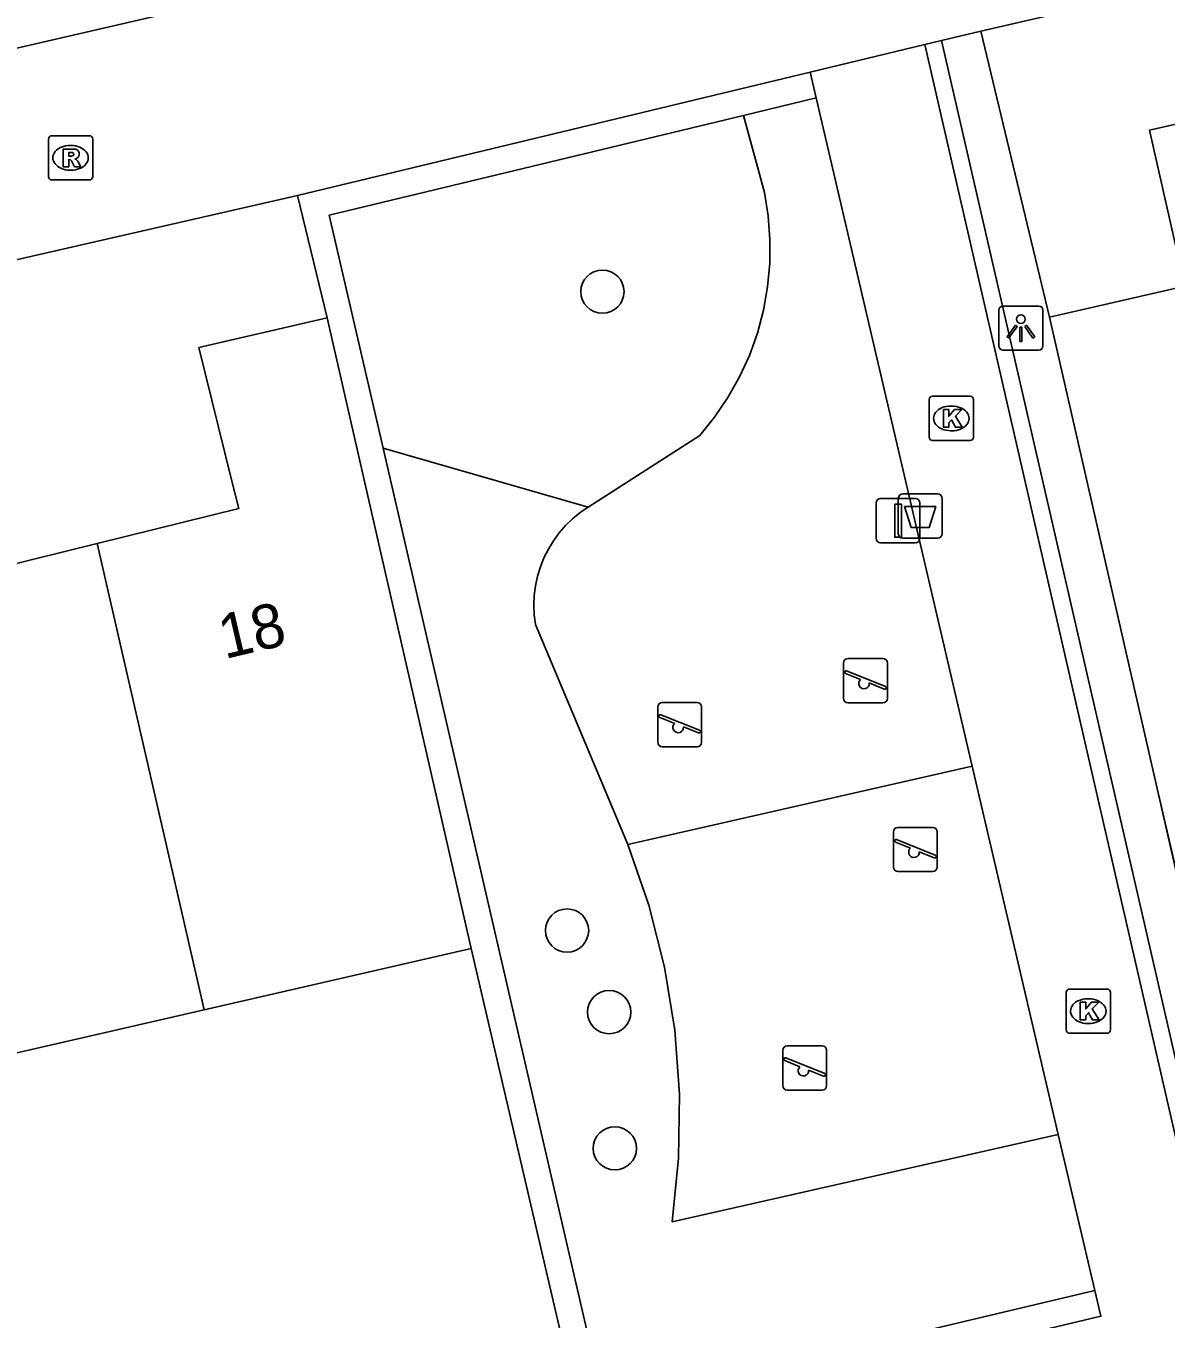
# Model space of a CAD drawing. Extents: x 156414 to 157775, y 382335 to 383765.
# Drawn here: x 156784.25 to 156810.03, y 382682.35 to 382711.6 of the extents above; entities that cross this region are included whole.
import ezdxf

# ---------------------------------------------------------------- set-up
doc = ezdxf.new("R2010")
doc.units = 0
for name, color, linetype in [('IMGEO_Afvalbak', 7, 'Continuous'), ('IMGEO_Boom', 7, 'Continuous'), ('IMGEO_Groenvoorziening', 7, 'Continuous'), ('IMGEO_Haag', 7, 'Continuous'), ('IMGEO_Kolk', 7, 'Continuous'), ('IMGEO_Lichtpunt', 7, 'Continuous'), ('IMGEO_Muur', 7, 'Continuous'), ('IMGEO_Pand', 7, 'Continuous'), ('IMGEO_Pand_nummerreeks', 7, 'Continuous'), ('IMGEO_Pand_overbouw', 7, 'Continuous'), ('IMGEO_Rijbaan_lokaal_open', 7, 'Continuous'), ('IMGEO_Rioolput', 7, 'Continuous'), ('IMGEO_Speelvoorziening', 7, 'Continuous'), ('IMGEO_Verkeersbordpaal', 7, 'Continuous'), ('IMGEO_Voetpad_open', 7, 'Continuous')]:
    doc.layers.add(name, color=color, linetype=linetype)

msp = doc.modelspace()

# ---------------------------------------------------------------- linework, layer by layer
at = {"layer": 'IMGEO_Afvalbak'}
for p, q in [((156804.078, 382701.014), (156804.868, 382701.014)), ((156804.868, 382701.014), (156804.078, 382701.014)), ((156803.978, 382700.114), (156803.978, 382700.914)), ((156803.978, 382700.914), (156803.978, 382700.114)), ((156804.968, 382700.914), (156804.968, 382700.114)), ((156804.968, 382700.114), (156804.968, 382700.914)), ((156804.868, 382700.014), (156804.078, 382700.014)), ((156804.078, 382700.014), (156804.868, 382700.014))]:
    msp.add_line(p, q, dxfattribs=at)
msp.add_lwpolyline([(156804.121, 382700.728), (156804.825, 382700.728), (156804.676, 382700.258), (156804.27, 382700.258), (156804.121, 382700.728)], dxfattribs=at)
for centre, start, end in [((156804.078, 382700.914), 90, 180), ((156804.078, 382700.914), 90, 180), ((156804.868, 382700.914), 0, 90), ((156804.868, 382700.914), 360, 90), ((156804.078, 382700.114), 180, 270), ((156804.078, 382700.114), 180, 270), ((156804.868, 382700.114), 270, 0), ((156804.868, 382700.114), 270, 0)]:
    msp.add_arc(centre, 0.1, start, end, dxfattribs=at)
at = {"layer": 'IMGEO_Boom'}
for centre in [(156797.288, 382705.589), (156796.489, 382691.142), (156797.441, 382689.297), (156797.569, 382686.216)]:
    msp.add_circle(centre, 0.489, dxfattribs=at)
at = {"layer": 'IMGEO_Groenvoorziening'}
for points in [[(156805.847, 382711.483), (156807.399, 382705.016)], [(156800.476, 382709.574), (156800.95, 382707.828), (156801.035, 382707.3), (156801.076, 382706.766), (156801.071, 382706.23), (156801.022, 382705.697), (156800.928, 382705.17), (156800.791, 382704.653), (156800.61, 382704.149), (156800.388, 382703.662), (156800.126, 382703.195), (156799.826, 382702.752), (156799.489, 382702.336), (156796.967, 382700.718)], [(156792.329, 382702.047), (156796.967, 382700.718)], [(156796.967, 382700.718), (156796.785, 382700.593), (156796.614, 382700.454), (156796.456, 382700.3), (156796.311, 382700.134), (156796.181, 382699.956), (156796.066, 382699.768), (156795.967, 382699.571), (156795.885, 382699.366), (156795.821, 382699.155), (156795.775, 382698.939), (156795.747, 382698.72), (156795.738, 382698.5), (156795.747, 382698.28), (156795.775, 382698.061), (156797.861, 382693.086)], [(156797.861, 382693.086), (156805.649, 382694.862)], [(156797.861, 382693.086), (156798.337, 382691.719), (156798.692, 382690.316), (156798.924, 382688.887), (156799.031, 382687.444), (156799.011, 382685.996), (156798.866, 382684.556), (156807.595, 382686.533)]]:
    msp.add_lwpolyline(points, dxfattribs=at)
at = {"layer": 'IMGEO_Haag'}
for points in [[(156800.476, 382709.574), (156802.118, 382709.969)], [(156792.329, 382702.047), (156791.111, 382707.321), (156800.476, 382709.574)], [(156791.067, 382704.998), (156790.393, 382707.765)], [(156808.42, 382683.002), (156797.332, 382680.373), (156792.329, 382702.047)], [(156796.376, 382681.894), (156794.319, 382690.737)]]:
    msp.add_lwpolyline(points, dxfattribs=at)
at = {"layer": 'IMGEO_Kolk'}
for p, q in [((156804.675, 382702.297), (156804.675, 382703.149)), ((156804.75, 382703.223), (156805.602, 382703.223)), ((156805.163, 382703.003), (156805.188, 382703.003)), ((156805.676, 382703.149), (156805.676, 382702.297)), ((156805.186, 382702.443), (156805.161, 382702.443)), ((156805.602, 382702.223), (156804.75, 382702.223)), ((156807.771, 382688.893), (156807.771, 382689.745)), ((156807.846, 382689.819), (156808.698, 382689.819)), ((156808.259, 382689.599), (156808.284, 382689.599)), ((156808.772, 382689.745), (156808.772, 382688.893)), ((156808.282, 382689.039), (156808.257, 382689.039)), ((156808.698, 382688.819), (156807.846, 382688.819))]:
    msp.add_line(p, q, dxfattribs=at)
for points in [[(156804.675, 382702.297), (156804.675, 382703.149)], [(156804.75, 382703.223), (156805.602, 382703.223)], [(156805.676, 382703.149), (156805.676, 382702.297)], [(156804.996, 382702.923), (156805.119, 382702.923), (156805.119, 382702.772), (156805.249, 382702.923), (156805.413, 382702.923), (156805.267, 382702.772), (156805.42, 382702.523), (156805.268, 382702.523), (156805.183, 382702.687), (156805.119, 382702.62), (156805.119, 382702.523), (156804.996, 382702.523), (156804.996, 382702.923)], [(156805.602, 382702.223), (156804.75, 382702.223)], [(156807.771, 382688.893), (156807.771, 382689.745)], [(156807.846, 382689.819), (156808.698, 382689.819)], [(156808.772, 382689.745), (156808.772, 382688.893)], [(156808.092, 382689.519), (156808.215, 382689.519), (156808.215, 382689.368), (156808.345, 382689.519), (156808.509, 382689.519), (156808.363, 382689.368), (156808.516, 382689.119), (156808.364, 382689.119), (156808.279, 382689.283), (156808.215, 382689.216), (156808.215, 382689.119), (156808.092, 382689.119), (156808.092, 382689.519)], [(156808.698, 382688.819), (156807.846, 382688.819)]]:
    msp.add_lwpolyline(points, dxfattribs=at)
for centre, start, end in [((156804.752, 382703.147), 91.552, 178.448), ((156804.752, 382703.147), 91.552, 178.448), ((156805.6, 382703.147), 1.552, 88.448), ((156805.6, 382703.147), 1.552, 88.448), ((156804.752, 382702.299), 181.552, 268.448), ((156804.752, 382702.299), 181.552, 268.448), ((156805.6, 382702.299), 271.552, 358.448), ((156805.6, 382702.299), 271.552, 358.448), ((156807.848, 382689.743), 91.552, 178.448), ((156807.848, 382689.743), 91.552, 178.448), ((156808.696, 382689.743), 1.552, 88.448), ((156808.696, 382689.743), 1.552, 88.448), ((156807.848, 382688.895), 181.552, 268.448), ((156807.848, 382688.895), 181.552, 268.448), ((156808.696, 382688.895), 271.552, 358.448), ((156808.696, 382688.895), 271.552, 358.448)]:
    msp.add_arc(centre, 0.0765, start, end, dxfattribs=at)
for centre, major_axis, ratio, start_param, end_param in [((156805.162, 382702.723), (-0.387, 0.002), 0.722429, 4.712389, 7.853982), ((156805.187, 382702.723), (-0.39, 0.002), 0.717154, 1.570796, 4.712389), ((156808.258, 382689.319), (-0.387, 0.002), 0.722429, 4.712389, 7.853982), ((156808.283, 382689.319), (-0.39, 0.002), 0.717154, 1.570796, 4.712389)]:
    msp.add_ellipse(centre, major_axis=major_axis, ratio=ratio, start_param=start_param, end_param=end_param, dxfattribs=at)
at = {"layer": 'IMGEO_Lichtpunt'}
for p, q in [((156806.25, 382705.168), (156806.25, 382704.361)), ((156806.25, 382705.168), (156806.25, 382704.361)), ((156807.152, 382705.263), (156806.344, 382705.263)), ((156807.152, 382705.263), (156806.344, 382705.263)), ((156807.246, 382704.361), (156807.246, 382705.168)), ((156807.246, 382704.361), (156807.246, 382705.168)), ((156806.344, 382704.267), (156807.152, 382704.267)), ((156806.344, 382704.267), (156807.152, 382704.267))]:
    msp.add_line(p, q, dxfattribs=at)
for points in [[(156806.624, 382704.832), (156806.663, 382704.804), (156806.475, 382704.542), (156806.437, 382704.569), (156806.624, 382704.832)], [(156806.726, 382704.784), (156806.773, 382704.784), (156806.773, 382704.462), (156806.726, 382704.462), (156806.726, 382704.784)], [(156806.836, 382704.804), (156806.874, 382704.831), (156807.061, 382704.569), (156807.022, 382704.541), (156806.836, 382704.804)]]:
    msp.add_lwpolyline(points, dxfattribs=at)
msp.add_circle((156806.749, 382704.966), 0.0994, dxfattribs=at)
for centre, start, end in [((156806.344, 382705.168), 90, 180), ((156806.344, 382705.168), 90, 180), ((156807.152, 382705.168), 0, 90), ((156807.152, 382705.168), 0, 90), ((156806.344, 382704.361), 180, 270), ((156806.344, 382704.361), 180, 270), ((156807.152, 382704.361), 270, 0), ((156807.152, 382704.361), 270, 360)]:
    msp.add_arc(centre, 0.0946, start, end, dxfattribs=at)
at = {"layer": 'IMGEO_Muur'}
for points in [[(156804.954, 382711.268), (156804.578, 382711.178)], [(156812.332, 382683.638), (156811.346, 382683.398), (156811.222, 382683.978), (156804.954, 382711.268)], [(156812.426, 382683.239), (156811.03, 382682.931), (156810.837, 382683.882), (156804.578, 382711.178)], [(156811.897, 382685.48), (156809.833, 382694.353)]]:
    msp.add_lwpolyline(points, dxfattribs=at)
at = {"layer": 'IMGEO_Pand'}
for points in [[(156807.399, 382705.016), (156810.455, 382705.715), (156810.491, 382705.723), (156811.711, 382706.017), (156810.912, 382709.528), (156814.572, 382710.371)], [(156791.067, 382704.998), (156788.167, 382704.326), (156788.898, 382701.363), (156789.066, 382700.683), (156785.868, 382699.893)], [(156794.319, 382690.737), (156791.067, 382704.998)], [(156807.399, 382705.016), (156809.833, 382694.353), (156810.624, 382690.887)], [(156785.868, 382699.893), (156782.816, 382699.14), (156782.627, 382699.906), (156781.895, 382702.869), (156779.176, 382702.242)], [(156785.868, 382699.893), (156788.283, 382689.349)], [(156788.283, 382689.349), (156794.319, 382690.737)], [(156782.438, 382688.005), (156788.283, 382689.349)]]:
    msp.add_lwpolyline(points, dxfattribs=at)
at = {"layer": 'IMGEO_Pand_overbouw'}
msp.add_lwpolyline([(156809.653, 382709.238), (156810.455, 382705.715), (156810.491, 382705.723), (156811.711, 382706.017), (156810.912, 382709.528)], close=True, dxfattribs=at)
at = {"layer": 'IMGEO_Rijbaan_lokaal_open'}
for points in [[(156730.522, 382698.738), (156791.204, 382712.755), (156805.031, 382715.955), (156830.401, 382721.812), (156868.803, 382730.665), (156879.275, 382733.088), (156907.413, 382739.578), (156929.495, 382744.678), (156949.815, 382749.383)], [(156805.847, 382711.483), (156831.783, 382717.455), (156841.152, 382719.616), (156876.422, 382727.751)], [(156804.954, 382711.268), (156805.847, 382711.483)], [(156804.578, 382711.178), (156801.982, 382710.553)], [(156790.393, 382707.765), (156801.982, 382710.553)], [(156731.555, 382694.305), (156790.393, 382707.765)]]:
    msp.add_lwpolyline(points, dxfattribs=at)
at = {"layer": 'IMGEO_Rioolput'}
for p, q in [((156784.764, 382708.189), (156784.764, 382709.041)), ((156784.839, 382709.115), (156785.691, 382709.115)), ((156785.252, 382708.895), (156785.277, 382708.895)), ((156785.765, 382709.041), (156785.765, 382708.189)), ((156785.275, 382708.335), (156785.25, 382708.335)), ((156785.691, 382708.115), (156784.839, 382708.115))]:
    msp.add_line(p, q, dxfattribs=at)
for points in [[(156784.764, 382708.189), (156784.764, 382709.041)], [(156784.839, 382709.115), (156785.691, 382709.115)], [(156785.765, 382709.041), (156785.765, 382708.189)], [(156785.353, 382708.813), (156785.101, 382708.815), (156785.101, 382708.415)], [(156785.101, 382708.415), (156785.225, 382708.415), (156785.225, 382708.577), (156785.236, 382708.577)], [(156785.279, 382708.734), (156785.225, 382708.734), (156785.225, 382708.653)], [(156785.225, 382708.653), (156785.277, 382708.653)], [(156785.283, 382708.548), (156785.354, 382708.415), (156785.494, 382708.415), (156785.429, 382708.541)], [(156785.691, 382708.115), (156784.839, 382708.115)]]:
    msp.add_lwpolyline(points, dxfattribs=at)
for centre, radius, start, end in [((156784.841, 382709.039), 0.0765, 91.552, 178.448), ((156784.841, 382709.039), 0.0765, 91.552, 178.448), ((156785.689, 382709.039), 0.0765, 1.552, 88.448), ((156785.689, 382709.039), 0.0765, 1.552, 88.448), ((156785.235, 382708.524), 0.0533, 26.0293, 88.6989), ((156785.261, 382708.842), 0.19, 274.7715, 282.9687), ((156785.285, 382708.638), 0.0964, 77.0061, 93.1865), ((156785.299, 382708.695), 0.0378, 276.6634, 79.6772), ((156785.352, 382708.703), 0.109, 350.3612, 89.416), ((156785.35, 382708.703), 0.112, 277.5842, 350.9817), ((156785.334, 382708.488), 0.108, 29.5134, 73.7905), ((156784.841, 382708.191), 0.0765, 181.552, 268.448), ((156784.841, 382708.191), 0.0765, 181.552, 268.448), ((156785.689, 382708.191), 0.0765, 271.552, 358.448), ((156785.689, 382708.191), 0.0765, 271.552, 358.448)]:
    msp.add_arc(centre, radius, start, end, dxfattribs=at)
for centre, major_axis, ratio, start_param, end_param in [((156785.251, 382708.615), (-0.387, 0.002), 0.722429, 4.712389, 7.853982), ((156785.276, 382708.615), (-0.39, 0.002), 0.717154, 1.570796, 4.712389)]:
    msp.add_ellipse(centre, major_axis=major_axis, ratio=ratio, start_param=start_param, end_param=end_param, dxfattribs=at)
at = {"layer": 'IMGEO_Speelvoorziening'}
for p, q in [((156802.74, 382696.391), (156802.74, 382697.191)), ((156802.74, 382697.191), (156802.74, 382696.391)), ((156802.84, 382697.291), (156803.63, 382697.291)), ((156803.63, 382697.291), (156802.84, 382697.291)), ((156803.73, 382697.191), (156803.73, 382696.391)), ((156803.73, 382696.391), (156803.73, 382697.191)), ((156803.123, 382696.819), (156802.784, 382696.956)), ((156802.809, 382697.016), (156803.685, 382696.663)), ((156803.661, 382696.603), (156803.321, 382696.74)), ((156798.639, 382696.298), (156799.429, 382696.298)), ((156799.429, 382696.298), (156798.639, 382696.298)), ((156803.63, 382696.291), (156802.84, 382696.291)), ((156802.84, 382696.291), (156803.63, 382696.291)), ((156798.539, 382695.398), (156798.539, 382696.198)), ((156798.539, 382696.198), (156798.539, 382695.398)), ((156798.608, 382696.023), (156799.484, 382695.67)), ((156799.529, 382696.198), (156799.529, 382695.398)), ((156799.529, 382695.398), (156799.529, 382696.198)), ((156798.922, 382695.826), (156798.583, 382695.963)), ((156799.46, 382695.61), (156799.12, 382695.747)), ((156799.429, 382695.298), (156798.639, 382695.298)), ((156798.639, 382695.298), (156799.429, 382695.298)), ((156803.869, 382692.575), (156803.869, 382693.375)), ((156803.869, 382693.375), (156803.869, 382692.575)), ((156803.969, 382693.475), (156804.759, 382693.475)), ((156804.759, 382693.475), (156803.969, 382693.475)), ((156804.859, 382693.375), (156804.859, 382692.575)), ((156804.859, 382692.575), (156804.859, 382693.375)), ((156804.252, 382693.003), (156803.913, 382693.14)), ((156803.938, 382693.2), (156804.814, 382692.847)), ((156804.79, 382692.787), (156804.45, 382692.924)), ((156804.759, 382692.475), (156803.969, 382692.475)), ((156803.969, 382692.475), (156804.759, 382692.475)), ((156801.368, 382687.635), (156801.368, 382688.435)), ((156801.368, 382688.435), (156801.368, 382687.635)), ((156801.468, 382688.535), (156802.258, 382688.535)), ((156802.258, 382688.535), (156801.468, 382688.535)), ((156802.358, 382688.435), (156802.358, 382687.635)), ((156802.358, 382687.635), (156802.358, 382688.435)), ((156801.751, 382688.063), (156801.412, 382688.2)), ((156801.437, 382688.26), (156802.313, 382687.907)), ((156802.289, 382687.847), (156801.949, 382687.984)), ((156802.258, 382687.535), (156801.468, 382687.535)), ((156801.468, 382687.535), (156802.258, 382687.535))]:
    msp.add_line(p, q, dxfattribs=at)
for centre, radius, start, end in [((156802.84, 382697.191), 0.1, 90, 180), ((156802.84, 382697.191), 0.1, 90, 180), ((156803.63, 382697.191), 0.1, 0, 90), ((156803.63, 382697.191), 0.1, 360, 90), ((156802.797, 382696.986), 0.0327, 68.078, 248.078), ((156803.202, 382696.729), 0.12, 130.9928, 5.1632), ((156803.673, 382696.633), 0.0327, 248.078, 68.078), ((156798.639, 382696.198), 0.1, 90, 180), ((156798.639, 382696.198), 0.1, 90, 180), ((156799.429, 382696.198), 0.1, 0, 90), ((156799.429, 382696.198), 0.1, 360, 90), ((156802.84, 382696.391), 0.1, 180, 270), ((156802.84, 382696.391), 0.1, 180, 270), ((156803.63, 382696.391), 0.1, 270, 0), ((156803.63, 382696.391), 0.1, 270, 0), ((156798.596, 382695.993), 0.0327, 68.078, 248.078), ((156799.001, 382695.736), 0.12, 130.9928, 5.1632), ((156798.639, 382695.398), 0.1, 180, 270), ((156798.639, 382695.398), 0.1, 180, 270), ((156799.429, 382695.398), 0.1, 270, 0), ((156799.429, 382695.398), 0.1, 270, 0), ((156799.472, 382695.64), 0.0327, 248.078, 68.078), ((156803.969, 382693.375), 0.1, 90, 180), ((156803.969, 382693.375), 0.1, 90, 180), ((156804.759, 382693.375), 0.1, 0, 90), ((156804.759, 382693.375), 0.1, 360, 90), ((156803.926, 382693.17), 0.0327, 68.078, 248.078), ((156804.331, 382692.913), 0.12, 130.9928, 5.1632), ((156804.802, 382692.817), 0.0327, 248.078, 68.078), ((156803.969, 382692.575), 0.1, 180, 270), ((156803.969, 382692.575), 0.1, 180, 270), ((156804.759, 382692.575), 0.1, 270, 0), ((156804.759, 382692.575), 0.1, 270, 0), ((156801.468, 382688.435), 0.1, 90, 180), ((156801.468, 382688.435), 0.1, 90, 180), ((156802.258, 382688.435), 0.1, 0, 90), ((156802.258, 382688.435), 0.1, 360, 90), ((156801.425, 382688.23), 0.0327, 68.078, 248.078), ((156801.83, 382687.973), 0.12, 130.9928, 5.1632), ((156802.301, 382687.877), 0.0327, 248.078, 68.078), ((156801.468, 382687.635), 0.1, 180, 270), ((156801.468, 382687.635), 0.1, 180, 270), ((156802.258, 382687.635), 0.1, 270, 0), ((156802.258, 382687.635), 0.1, 270, 0)]:
    msp.add_arc(centre, radius, start, end, dxfattribs=at)
at = {"layer": 'IMGEO_Verkeersbordpaal'}
for p, q in [((156803.477, 382700.012), (156803.477, 382700.812)), ((156803.477, 382700.812), (156803.477, 382700.012)), ((156803.577, 382700.912), (156804.367, 382700.912)), ((156804.367, 382700.912), (156803.577, 382700.912)), ((156804.467, 382700.812), (156804.467, 382700.012)), ((156804.467, 382700.012), (156804.467, 382700.812)), ((156804.367, 382699.912), (156803.577, 382699.912)), ((156803.577, 382699.912), (156804.367, 382699.912))]:
    msp.add_line(p, q, dxfattribs=at)
msp.add_lwpolyline([(156803.897, 382700.787), (156804.047, 382700.787), (156804.047, 382700.037), (156803.897, 382700.037), (156803.897, 382700.787)], dxfattribs=at)
for centre, start, end in [((156803.577, 382700.812), 90, 180), ((156803.577, 382700.812), 90, 180), ((156804.367, 382700.812), 0, 90), ((156804.367, 382700.812), 360, 90), ((156803.577, 382700.012), 180, 270), ((156803.577, 382700.012), 180, 270), ((156804.367, 382700.012), 270, 0), ((156804.367, 382700.012), 270, 0)]:
    msp.add_arc(centre, 0.1, start, end, dxfattribs=at)
at = {"layer": 'IMGEO_Voetpad_open'}
for points in [[(156801.982, 382710.553), (156802.118, 382709.969)], [(156802.118, 382709.969), (156805.649, 382694.862)], [(156805.649, 382694.862), (156807.595, 382686.533)], [(156807.595, 382686.533), (156808.42, 382683.002)], [(156808.42, 382683.002), (156808.557, 382682.418), (156806.187, 382681.856)]]:
    msp.add_lwpolyline(points, dxfattribs=at)

# ---------------------------------------------------------------- texts
at = {"layer": 'IMGEO_Pand_nummerreeks'}
msp.add_text('18', height=1, rotation=13.1249, dxfattribs=at).set_placement((156788.747, 382697.279))

doc.saveas('drawing.dxf')
